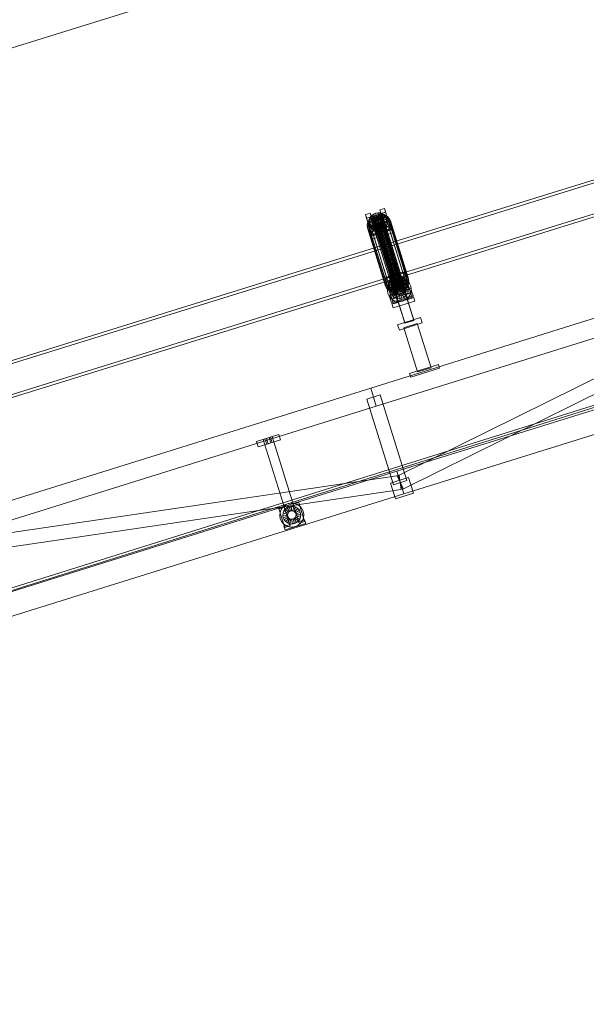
# Model space of a CAD drawing. Header units: millimetres. Extents: x -2233 to 61924, y -68080 to 6847.
# Tile 745 of 1056: x 17450 to 18651, y -67 to 2021. Entities that reach past the tile are written whole.
import ezdxf

# ---------------------------------------------------------------- set-up
doc = ezdxf.new("R2010")
doc.units = ezdxf.units.MM
doc.layers.add('COTAS_P', color=1, linetype='Continuous', lineweight=0)
doc.layers.add('lateral_C02', color=7, linetype='Continuous', lineweight=0)
doc.dimstyles.new('R19_100', dxfattribs={"dimtxt": 250, "dimasz": 150, "dimexe": 150, "dimexo": 80, "dimgap": 100, "dimtad": 1, "dimtih": 1, "dimtoh": 1, "dimdsep": 46, "dimcen": 0.09, "dimadec": 0, "dimazin": 0, "dimtfac": 1, "dimtdec": 4, "dimtofl": 0, "dimtmove": 0, "dimatfit": 3, "dimfxl": 1, "dimtolj": 1, "dimtzin": 0, "dimarcsym": 0})

# ---------------------------------------------------------------- blocks, each defined once
blk = doc.blocks.new('DIM_R28_4')
at = {"layer": 'COTAS_P'}
for p, q in [((15248.4, 1279.1), (24311.8, 4109.1)), ((24311.8, 4109.1), (24155.2, 4107.3)), ((24311.8, 4109.1), (24182.1, 4021.4)), ((24580.1, 3250), (24311.8, 4109.1)), ((15248.4, 1279.1), (15378.1, 1366.8)), ((15248.4, 1279.1), (15405, 1280.8)), ((15516.6, 420), (15248.4, 1279.1))]:
    blk.add_line(p, q, dxfattribs=at)
blk.add_text('9495 P', height=250, rotation=17.3406, dxfattribs=at).set_placement((19750.3, 2789.5))
blk = doc.blocks.new('DIM_R28_33')
at = {"layer": 'COTAS_P'}
for p, q in [((112.7, 0), (112.7, -2500)), ((61924.1, 0), (61924.1, -2500)), ((112.7, -2500), (262.7, -2455)), ((61924.1, -2500), (61774.1, -2455)), ((112.7, -2500), (61924.1, -2500)), ((112.7, -2500), (262.7, -2545)), ((61924.1, -2500), (61774.1, -2545))]:
    blk.add_line(p, q, dxfattribs=at)
blk.add_text('61811.43 P', height=250, dxfattribs=at).set_placement((31018.4, -2400))

msp = doc.modelspace()

# ---------------------------------------------------------------- linework, layer by layer
at = {"layer": 'lateral_C02'}
for p, q in [((15575.415, 232.817), (24634.01, 3078.273)), ((15576.913, 228.047), (24635.508, 3073.503)), ((19160.686, 1834.799), (18224.729, 1544.304)), ((18226.507, 1538.574), (19162.465, 1829.068)), ((18245.131, 1478.568), (19181.088, 1769.063)), ((19182.867, 1763.333), (18246.91, 1472.838)), ((18182.856, 1608.21), (18192.401, 1611.191)), ((18185.236, 1600.541), (18182.856, 1608.21)), ((18182.856, 1608.21), (18194.606, 1570.688)), ((18192.401, 1611.191), (18194.782, 1603.522)), ((18204.152, 1573.668), (18192.401, 1611.191)), ((18195.606, 1605.973), (18199.515, 1608.823)), ((18199.515, 1608.823), (18204.051, 1610.795)), ((18204.35, 1602.043), (18199.515, 1608.823)), ((18199.515, 1608.823), (18201.555, 1602.249)), ((18204.051, 1610.795), (18208.903, 1611.754)), ((18206.499, 1602.977), (18204.051, 1610.795)), ((18204.051, 1610.795), (18206.091, 1604.221)), ((18205.204, 1607.033), (18211.691, 1608.316)), ((18208.797, 1603.432), (18208.903, 1611.754)), ((18208.903, 1611.754), (18213.742, 1611.636)), ((18208.903, 1611.754), (18210.943, 1605.181)), ((18211.089, 1603.376), (18213.742, 1611.636)), ((18211.691, 1608.316), (18218.16, 1608.158)), ((18211.691, 1608.316), (18249.946, 1485.061)), ((18213.219, 1602.814), (18218.237, 1610.449)), ((18213.401, 1617.748), (18222.947, 1620.728)), ((18215.782, 1610.079), (18213.401, 1617.748)), ((18213.401, 1617.748), (18225.152, 1580.225)), ((18213.742, 1611.636), (18218.237, 1610.449)), ((18213.742, 1611.636), (18215.782, 1605.063)), ((18215.04, 1601.783), (18222.083, 1608.273)), ((18225.327, 1613.059), (18215.782, 1610.079)), ((18227.532, 1572.556), (18215.782, 1610.079)), ((18218.16, 1608.158), (18224.17, 1606.57)), ((18218.16, 1608.158), (18256.415, 1484.903)), ((18218.237, 1610.449), (18222.083, 1608.273)), ((18218.237, 1610.449), (18220.278, 1603.875)), ((18222.083, 1608.273), (18225.017, 1605.256)), ((18222.083, 1608.273), (18224.123, 1601.699)), ((18222.947, 1620.728), (18225.327, 1613.059)), ((18234.698, 1583.206), (18222.947, 1620.728)), ((18225.327, 1613.059), (18237.078, 1575.537)), ((18194.782, 1603.522), (18185.236, 1600.541)), ((18196.987, 1563.019), (18185.236, 1600.541)), ((18186.394, 1585.004), (18187.316, 1590.549)), ((18187.316, 1590.549), (18189.881, 1595.864)), ((18187.316, 1590.549), (18225.571, 1467.294)), ((18189.881, 1595.864), (18193.915, 1600.587)), ((18189.881, 1595.864), (18228.136, 1472.61)), ((18189.98, 1594.316), (18190.67, 1598.464)), ((18199.833, 1595.172), (18189.98, 1594.316)), ((18189.98, 1594.316), (18192.02, 1587.743)), ((18190.566, 1590.279), (18189.98, 1594.316)), ((18200.111, 1593.26), (18190.566, 1590.279)), ((18190.566, 1590.279), (18192.606, 1583.705)), ((18192.387, 1586.628), (18190.566, 1590.279)), ((18190.67, 1598.464), (18192.589, 1602.44)), ((18200.16, 1597.137), (18190.67, 1598.464)), ((18190.67, 1598.464), (18192.71, 1591.89)), ((18192.71, 1591.89), (18192.02, 1587.743)), ((18192.02, 1587.743), (18201.874, 1588.598)), ((18192.02, 1587.743), (18192.606, 1583.705)), ((18200.974, 1591.53), (18192.387, 1586.628)), ((18192.589, 1602.44), (18195.606, 1605.973)), ((18201.069, 1599.02), (18192.589, 1602.44)), ((18192.589, 1602.44), (18194.629, 1595.867)), ((18194.629, 1595.867), (18192.71, 1591.89)), ((18192.71, 1591.89), (18202.201, 1590.563)), ((18193.828, 1240.226), (19339.287, 1597.888)), ((18193.915, 1600.587), (18199.141, 1604.397)), ((18193.915, 1600.587), (18232.169, 1477.333)), ((18197.646, 1599.4), (18194.629, 1595.867)), ((18194.629, 1595.867), (18203.11, 1592.446)), ((18194.782, 1603.522), (18206.532, 1565.999)), ((18202.364, 1590.101), (18195.321, 1583.611)), ((18202.498, 1600.694), (18195.606, 1605.973)), ((18195.606, 1605.973), (18197.646, 1599.4)), ((18201.555, 1602.249), (18197.646, 1599.4)), ((18197.646, 1599.4), (18204.539, 1594.12)), ((18199.141, 1604.397), (18205.204, 1607.033)), ((18199.141, 1604.397), (18237.396, 1481.142)), ((18204.185, 1589.07), (18199.166, 1581.435)), ((18199.493, 1596.267), (18199.82, 1598.232)), ((18199.771, 1594.355), (18199.493, 1596.267)), ((18199.493, 1596.267), (18243.869, 1453.292)), ((18200.634, 1592.626), (18199.771, 1594.355)), ((18199.771, 1594.355), (18244.146, 1451.38)), ((18199.82, 1598.232), (18200.729, 1600.116)), ((18199.82, 1598.232), (18244.196, 1455.257)), ((18200.16, 1597.137), (18199.833, 1595.172)), ((18201.874, 1588.598), (18199.833, 1595.172)), ((18199.833, 1595.172), (18200.111, 1593.26)), ((18202.151, 1586.686), (18200.111, 1593.26)), ((18200.111, 1593.26), (18200.974, 1591.53)), ((18201.069, 1599.02), (18200.16, 1597.137)), ((18202.201, 1590.563), (18200.16, 1597.137)), ((18202.024, 1591.197), (18200.634, 1592.626)), ((18200.634, 1592.626), (18245.009, 1449.65)), ((18200.729, 1600.116), (18202.158, 1601.789)), ((18200.729, 1600.116), (18245.105, 1457.14)), ((18203.014, 1584.956), (18200.974, 1591.53)), ((18200.974, 1591.53), (18202.364, 1590.101)), ((18202.498, 1600.694), (18201.069, 1599.02)), ((18203.11, 1592.446), (18201.069, 1599.02)), ((18206.091, 1604.221), (18201.555, 1602.249)), ((18201.555, 1602.249), (18206.391, 1595.47)), ((18201.874, 1588.598), (18202.201, 1590.563)), ((18202.151, 1586.686), (18201.874, 1588.598)), ((18203.845, 1590.166), (18202.024, 1591.197)), ((18202.024, 1591.197), (18246.399, 1448.221)), ((18202.158, 1601.789), (18204.01, 1603.139)), ((18202.158, 1601.789), (18246.534, 1458.814)), ((18202.201, 1590.563), (18203.11, 1592.446)), ((18204.404, 1583.528), (18202.364, 1590.101)), ((18202.364, 1590.101), (18204.185, 1589.07)), ((18204.35, 1602.043), (18202.498, 1600.694)), ((18204.539, 1594.12), (18202.498, 1600.694)), ((18203.11, 1592.446), (18204.539, 1594.12)), ((18206.315, 1588.508), (18203.662, 1580.248)), ((18205.974, 1589.603), (18203.845, 1590.166)), ((18203.845, 1590.166), (18248.221, 1447.191)), ((18204.01, 1603.139), (18206.159, 1604.073)), ((18204.01, 1603.139), (18248.386, 1460.164)), ((18206.225, 1582.497), (18204.185, 1589.07)), ((18204.185, 1589.07), (18206.315, 1588.508)), ((18206.499, 1602.977), (18204.35, 1602.043)), ((18206.391, 1595.47), (18204.35, 1602.043)), ((18204.539, 1594.12), (18206.391, 1595.47)), ((18205.204, 1607.033), (18243.459, 1483.778)), ((18208.267, 1589.548), (18205.974, 1589.603)), ((18205.974, 1589.603), (18250.35, 1446.628)), ((18210.943, 1605.181), (18206.091, 1604.221)), ((18206.091, 1604.221), (18208.539, 1596.404)), ((18206.159, 1604.073), (18208.457, 1604.528)), ((18206.159, 1604.073), (18250.534, 1461.098)), ((18208.355, 1581.934), (18206.315, 1588.508)), ((18206.315, 1588.508), (18208.607, 1588.452)), ((18206.391, 1595.47), (18208.539, 1596.404)), ((18208.797, 1603.432), (18206.499, 1602.977)), ((18208.539, 1596.404), (18206.499, 1602.977)), ((18210.565, 1590.002), (18208.267, 1589.548)), ((18208.267, 1589.548), (18252.642, 1446.572)), ((18208.457, 1604.528), (18210.749, 1604.472)), ((18208.457, 1604.528), (18252.833, 1461.552)), ((18208.607, 1588.452), (18208.501, 1580.13)), ((18208.539, 1596.404), (18210.838, 1596.858)), ((18208.607, 1588.452), (18210.905, 1588.907)), ((18210.647, 1581.878), (18208.607, 1588.452)), ((18211.089, 1603.376), (18208.797, 1603.432)), ((18210.838, 1596.858), (18208.797, 1603.432)), ((18212.714, 1590.936), (18210.565, 1590.002)), ((18210.565, 1590.002), (18254.941, 1447.027)), ((18210.749, 1604.472), (18212.879, 1603.909)), ((18210.749, 1604.472), (18255.125, 1461.496)), ((18210.943, 1605.181), (18210.838, 1596.858)), ((18210.838, 1596.858), (18213.13, 1596.803)), ((18210.905, 1588.907), (18213.054, 1589.841)), ((18210.905, 1588.907), (18213.353, 1581.089)), ((18212.945, 1582.333), (18210.905, 1588.907)), ((18215.782, 1605.063), (18210.943, 1605.181)), ((18213.219, 1602.814), (18211.089, 1603.376)), ((18213.13, 1596.803), (18211.089, 1603.376)), ((18214.565, 1592.286), (18212.714, 1590.936)), ((18212.714, 1590.936), (18257.089, 1447.961)), ((18212.879, 1603.909), (18214.7, 1602.878)), ((18212.879, 1603.909), (18257.254, 1460.934)), ((18213.054, 1589.841), (18214.905, 1591.19)), ((18213.054, 1589.841), (18217.889, 1583.061)), ((18215.094, 1583.267), (18213.054, 1589.841)), ((18215.782, 1605.063), (18213.13, 1596.803)), ((18213.13, 1596.803), (18215.259, 1596.24)), ((18215.04, 1601.783), (18213.219, 1602.814)), ((18215.259, 1596.24), (18213.219, 1602.814)), ((18215.995, 1593.96), (18214.565, 1592.286)), ((18214.565, 1592.286), (18258.941, 1449.311)), ((18214.7, 1602.878), (18216.09, 1601.45)), ((18214.7, 1602.878), (18259.076, 1459.903)), ((18214.905, 1591.19), (18216.335, 1592.864)), ((18214.905, 1591.19), (18221.798, 1585.911)), ((18216.946, 1584.617), (18214.905, 1591.19)), ((18216.43, 1600.354), (18215.04, 1601.783)), ((18217.081, 1595.209), (18215.04, 1601.783)), ((18220.278, 1603.875), (18215.259, 1596.24)), ((18215.259, 1596.24), (18217.081, 1595.209)), ((18220.278, 1603.875), (18215.782, 1605.063)), ((18216.903, 1595.843), (18215.995, 1593.96)), ((18215.995, 1593.96), (18260.37, 1450.984)), ((18216.09, 1601.45), (18216.953, 1599.72)), ((18216.09, 1601.45), (18260.465, 1458.474)), ((18216.335, 1592.864), (18217.244, 1594.747)), ((18216.335, 1592.864), (18224.815, 1589.444)), ((18218.375, 1586.29), (18216.335, 1592.864)), ((18216.43, 1600.354), (18225.017, 1605.256)), ((18217.293, 1598.624), (18216.43, 1600.354)), ((18218.47, 1593.78), (18216.43, 1600.354)), ((18217.23, 1597.808), (18216.903, 1595.843)), ((18216.903, 1595.843), (18261.279, 1452.868)), ((18216.953, 1599.72), (18217.23, 1597.808)), ((18261.328, 1456.745), (18216.953, 1599.72)), ((18224.123, 1601.699), (18217.081, 1595.209)), ((18217.081, 1595.209), (18218.47, 1593.78)), ((18217.23, 1597.808), (18261.606, 1454.832)), ((18217.244, 1594.747), (18217.57, 1596.712)), ((18217.244, 1594.747), (18226.734, 1593.42)), ((18219.284, 1588.174), (18217.244, 1594.747)), ((18226.838, 1601.605), (18217.293, 1598.624)), ((18217.293, 1598.624), (18219.333, 1592.051)), ((18217.57, 1596.712), (18217.293, 1598.624)), ((18217.57, 1596.712), (18227.424, 1597.568)), ((18219.611, 1590.139), (18217.57, 1596.712)), ((18219.284, 1588.174), (18218.375, 1586.29)), ((18227.057, 1598.683), (18218.47, 1593.78)), ((18218.47, 1593.78), (18219.333, 1592.051)), ((18219.611, 1590.139), (18219.284, 1588.174)), ((18228.774, 1586.846), (18219.284, 1588.174)), ((18219.333, 1592.051), (18228.879, 1595.031)), ((18219.333, 1592.051), (18219.611, 1590.139)), ((18229.464, 1590.994), (18219.611, 1590.139)), ((18224.123, 1601.699), (18220.278, 1603.875)), ((18224.815, 1589.444), (18221.798, 1585.911)), ((18227.057, 1598.683), (18224.123, 1601.699)), ((18224.17, 1606.57), (18229.311, 1603.661)), ((18224.17, 1606.57), (18262.424, 1483.316)), ((18226.734, 1593.42), (18224.815, 1589.444)), ((18224.815, 1589.444), (18226.856, 1582.87)), ((18225.017, 1605.256), (18226.838, 1601.605)), ((18225.017, 1605.256), (18227.057, 1598.683)), ((18227.424, 1597.568), (18226.734, 1593.42)), ((18226.734, 1593.42), (18228.774, 1586.846)), ((18228.879, 1595.031), (18226.838, 1601.605)), ((18226.838, 1601.605), (18227.424, 1597.568)), ((18226.856, 1582.87), (18228.774, 1586.846)), ((18228.879, 1595.031), (18227.057, 1598.683)), ((18227.424, 1597.568), (18229.464, 1590.994)), ((18228.774, 1586.846), (18229.464, 1590.994)), ((18229.464, 1590.994), (18228.879, 1595.031)), ((18229.311, 1603.661), (18233.232, 1599.629)), ((18229.311, 1603.661), (18267.565, 1480.407)), ((18233.232, 1599.629), (18235.668, 1594.748)), ((18233.232, 1599.629), (18271.487, 1476.374)), ((18236.451, 1589.351), (18235.529, 1583.806)), ((18235.668, 1594.748), (18236.451, 1589.351)), ((18273.923, 1471.493), (18235.668, 1594.748)), ((18236.451, 1589.351), (18274.706, 1466.096)), ((18249.764, 1053.214), (19338.593, 1592.24)), ((18187.177, 1579.607), (18186.394, 1585.004)), ((18186.394, 1585.004), (18224.648, 1461.749)), ((18189.612, 1574.726), (18187.177, 1579.607)), ((18187.177, 1579.607), (18225.431, 1456.352)), ((18193.534, 1570.693), (18189.612, 1574.726)), ((18189.612, 1574.726), (18227.867, 1451.471)), ((18191.253, 1571.357), (18237.072, 1585.664)), ((18193.634, 1563.688), (18191.253, 1571.357)), ((18191.253, 1571.357), (18193.701, 1563.54)), ((18192.387, 1586.628), (18194.428, 1580.054)), ((18195.321, 1583.611), (18192.387, 1586.628)), ((18192.606, 1583.705), (18202.151, 1586.686)), ((18192.606, 1583.705), (18194.428, 1580.054)), ((18198.675, 1567.784), (18193.534, 1570.693)), ((18193.534, 1570.693), (18231.789, 1447.439)), ((18239.452, 1577.994), (18193.634, 1563.688)), ((18239.52, 1577.846), (18193.701, 1563.54)), ((18194.428, 1580.054), (18203.014, 1584.956)), ((18194.428, 1580.054), (18197.361, 1577.038)), ((18204.152, 1573.668), (18194.606, 1570.688)), ((18194.606, 1570.688), (18196.987, 1563.019)), ((18195.321, 1583.611), (18197.361, 1577.038)), ((18199.166, 1581.435), (18195.321, 1583.611)), ((18196.082, 1555.871), (18241.9, 1570.177)), ((18196.987, 1563.019), (18206.532, 1565.999)), ((18197.361, 1577.038), (18204.404, 1583.528)), ((18197.361, 1577.038), (18201.207, 1574.862)), ((18204.684, 1566.197), (18198.675, 1567.784)), ((18198.675, 1567.784), (18236.93, 1444.529)), ((18199.166, 1581.435), (18201.207, 1574.862)), ((18203.662, 1580.248), (18199.166, 1581.435)), ((18201.207, 1574.862), (18206.225, 1582.497)), ((18201.207, 1574.862), (18205.702, 1573.674)), ((18203.014, 1584.956), (18202.151, 1586.686)), ((18204.404, 1583.528), (18203.014, 1584.956)), ((18203.662, 1580.248), (18205.702, 1573.674)), ((18208.501, 1580.13), (18203.662, 1580.248)), ((18206.532, 1565.999), (18204.152, 1573.668)), ((18206.225, 1582.497), (18204.404, 1583.528)), ((18211.153, 1566.039), (18204.684, 1566.197)), ((18204.684, 1566.197), (18242.939, 1442.942)), ((18205.702, 1573.674), (18208.355, 1581.934)), ((18205.702, 1573.674), (18210.541, 1573.556)), ((18205.769, 1571.817), (18224.86, 1577.778)), ((18205.845, 1571.573), (18205.769, 1571.817)), ((18266.162, 1378.412), (18205.769, 1571.817)), ((18224.936, 1577.535), (18205.845, 1571.573)), ((18266.238, 1378.169), (18205.845, 1571.573)), ((18208.355, 1581.934), (18206.225, 1582.497)), ((18210.647, 1581.878), (18208.355, 1581.934)), ((18213.353, 1581.089), (18208.501, 1580.13)), ((18208.501, 1580.13), (18210.541, 1573.556)), ((18210.541, 1573.556), (18210.647, 1581.878)), ((18210.541, 1573.556), (18215.393, 1574.516)), ((18212.945, 1582.333), (18210.647, 1581.878)), ((18217.64, 1567.322), (18211.153, 1566.039)), ((18211.153, 1566.039), (18249.408, 1442.784)), ((18215.094, 1583.267), (18212.945, 1582.333)), ((18215.393, 1574.516), (18212.945, 1582.333)), ((18217.889, 1583.061), (18213.353, 1581.089)), ((18213.353, 1581.089), (18215.393, 1574.516)), ((18216.946, 1584.617), (18215.094, 1583.267)), ((18219.929, 1576.488), (18215.094, 1583.267)), ((18215.393, 1574.516), (18219.929, 1576.488)), ((18218.375, 1586.29), (18216.946, 1584.617)), ((18223.839, 1579.337), (18216.946, 1584.617)), ((18223.704, 1569.958), (18217.64, 1567.322)), ((18217.64, 1567.322), (18255.895, 1444.067)), ((18221.798, 1585.911), (18217.889, 1583.061)), ((18217.889, 1583.061), (18219.929, 1576.488)), ((18226.856, 1582.87), (18218.375, 1586.29)), ((18219.929, 1576.488), (18223.839, 1579.337)), ((18221.798, 1585.911), (18223.839, 1579.337)), ((18228.93, 1573.767), (18223.704, 1569.958)), ((18223.704, 1569.958), (18261.958, 1446.703)), ((18223.839, 1579.337), (18226.856, 1582.87)), ((18224.86, 1577.778), (18224.936, 1577.535)), ((18285.253, 1384.373), (18224.86, 1577.778)), ((18224.936, 1577.535), (18285.329, 1384.13)), ((18234.698, 1583.206), (18225.152, 1580.225)), ((18225.152, 1580.225), (18227.532, 1572.556)), ((18227.532, 1572.556), (18237.078, 1575.537)), ((18232.963, 1578.49), (18228.93, 1573.767)), ((18228.93, 1573.767), (18267.185, 1450.512)), ((18235.529, 1583.806), (18232.963, 1578.49)), ((18232.963, 1578.49), (18271.218, 1455.236)), ((18237.078, 1575.537), (18234.698, 1583.206)), ((18235.529, 1583.806), (18273.783, 1460.551)), ((18237.072, 1585.664), (18239.452, 1577.994)), ((18239.52, 1577.846), (18237.072, 1585.664)), ((18239.452, 1577.994), (18241.9, 1570.177)), ((18241.9, 1570.177), (18239.52, 1577.846)), ((18196.082, 1555.871), (18193.634, 1563.688)), ((18193.701, 1563.54), (18196.082, 1555.871)), ((18205.75, 1202.044), (19351.209, 1559.706)), ((18263.073, 1026.328), (19351.903, 1565.354)), ((18224.729, 1544.304), (17288.772, 1253.81)), ((17290.55, 1248.079), (18226.507, 1538.574)), ((18245.131, 1478.568), (18224.729, 1544.304)), ((18224.729, 1544.304), (18226.507, 1538.574)), ((18226.507, 1538.574), (18246.91, 1472.838)), ((18243.459, 1483.778), (18237.396, 1481.142)), ((18249.946, 1485.061), (18243.459, 1483.778)), ((18256.415, 1484.903), (18249.946, 1485.061)), ((18255.057, 1483.537), (18264.602, 1486.518)), ((18257.437, 1475.868), (18255.057, 1483.537)), ((18255.057, 1483.537), (18266.807, 1446.015)), ((18262.424, 1483.316), (18256.415, 1484.903)), ((18267.565, 1480.407), (18262.424, 1483.316)), ((18264.602, 1486.518), (18266.982, 1478.849)), ((18276.353, 1448.995), (18264.602, 1486.518)), ((17309.174, 1188.074), (18245.131, 1478.568)), ((18246.91, 1472.838), (17310.953, 1182.344)), ((18224.511, 1474), (18234.057, 1476.98)), ((18226.891, 1466.331), (18224.511, 1474)), ((18224.511, 1474), (18236.262, 1436.477)), ((18225.571, 1467.294), (18224.648, 1461.749)), ((18224.648, 1461.749), (18225.431, 1456.352)), ((18228.136, 1472.61), (18225.571, 1467.294)), ((18236.437, 1469.311), (18226.891, 1466.331)), ((18238.642, 1428.808), (18226.891, 1466.331)), ((18227.58, 1464.288), (18237.125, 1467.269)), ((18227.58, 1464.288), (18241.886, 1418.47)), ((18232.169, 1477.333), (18228.136, 1472.61)), ((18231.635, 1460.106), (18232.325, 1464.254)), ((18231.983, 1460.384), (18235.801, 1465.804)), ((18237.396, 1481.142), (18232.169, 1477.333)), ((18232.325, 1464.254), (18234.244, 1468.23)), ((18241.815, 1462.926), (18232.325, 1464.254)), ((18232.325, 1464.254), (18234.365, 1457.68)), ((18234.057, 1476.98), (18236.437, 1469.311)), ((18245.807, 1439.458), (18234.057, 1476.98)), ((18234.244, 1468.23), (18237.261, 1471.763)), ((18242.724, 1464.81), (18234.244, 1468.23)), ((18234.244, 1468.23), (18236.284, 1461.656)), ((18236.284, 1461.656), (18234.365, 1457.68)), ((18235.801, 1465.804), (18240.893, 1470.052)), ((18239.301, 1465.189), (18236.284, 1461.656)), ((18236.284, 1461.656), (18244.765, 1458.236)), ((18236.437, 1469.311), (18248.187, 1431.789)), ((18251.432, 1421.45), (18237.125, 1467.269)), ((18237.261, 1471.763), (18241.17, 1474.612)), ((18244.154, 1466.483), (18237.261, 1471.763)), ((18237.261, 1471.763), (18239.301, 1465.189)), ((18243.21, 1468.039), (18239.301, 1465.189)), ((18239.301, 1465.189), (18246.194, 1459.91)), ((18240.508, 1461.468), (18244.316, 1464.645)), ((18240.893, 1470.052), (18246.91, 1472.838)), ((18241.17, 1474.612), (18245.706, 1476.584)), ((18246.005, 1467.833), (18241.17, 1474.612)), ((18241.17, 1474.612), (18243.21, 1468.039)), ((18241.815, 1462.926), (18241.489, 1460.961)), ((18242.724, 1464.81), (18241.815, 1462.926)), ((18243.856, 1456.353), (18241.815, 1462.926)), ((18244.154, 1466.483), (18242.724, 1464.81)), ((18244.765, 1458.236), (18242.724, 1464.81)), ((18247.746, 1470.011), (18243.21, 1468.039)), ((18243.21, 1468.039), (18248.046, 1461.259)), ((18246.005, 1467.833), (18244.154, 1466.483)), ((18246.194, 1459.91), (18244.154, 1466.483)), ((18244.316, 1464.645), (18248.817, 1466.729)), ((18249.666, 1456.196), (18244.316, 1464.645)), ((18245.706, 1476.584), (18250.558, 1477.544)), ((18248.154, 1468.767), (18245.706, 1476.584)), ((18245.706, 1476.584), (18247.746, 1470.011)), ((18248.154, 1468.767), (18246.005, 1467.833)), ((18248.046, 1461.259), (18246.005, 1467.833)), ((18246.91, 1472.838), (18253.443, 1473.971)), ((18252.599, 1470.97), (18247.746, 1470.011)), ((18247.746, 1470.011), (18250.194, 1462.193)), ((18248.046, 1461.259), (18250.194, 1462.193)), ((18250.452, 1469.221), (18248.154, 1468.767)), ((18250.194, 1462.193), (18248.154, 1468.767)), ((18248.817, 1466.729), (18253.704, 1467.577)), ((18251.798, 1457.183), (18248.817, 1466.729)), ((18250.194, 1462.193), (18252.493, 1462.648)), ((18250.452, 1469.221), (18250.558, 1477.544)), ((18252.744, 1469.166), (18250.452, 1469.221)), ((18252.493, 1462.648), (18250.452, 1469.221)), ((18252.833, 1461.552), (18250.534, 1461.098)), ((18250.558, 1477.544), (18255.397, 1477.426)), ((18250.558, 1477.544), (18252.599, 1470.97)), ((18252.599, 1470.97), (18252.493, 1462.648)), ((18252.493, 1462.648), (18254.785, 1462.592)), ((18257.437, 1470.852), (18252.599, 1470.97)), ((18252.744, 1469.166), (18255.397, 1477.426)), ((18254.874, 1468.603), (18252.744, 1469.166)), ((18254.785, 1462.592), (18252.744, 1469.166)), ((18255.125, 1461.496), (18252.833, 1461.552)), ((18253.443, 1473.971), (18260.047, 1473.375)), ((18254.113, 1457.585), (18253.704, 1467.577)), ((18253.704, 1467.577), (18258.644, 1467.131)), ((18257.437, 1470.852), (18254.785, 1462.592)), ((18254.785, 1462.592), (18256.914, 1462.03)), ((18254.874, 1468.603), (18259.893, 1476.238)), ((18256.695, 1467.572), (18254.874, 1468.603)), ((18256.914, 1462.03), (18254.874, 1468.603)), ((18257.254, 1460.934), (18255.125, 1461.496)), ((18255.397, 1477.426), (18259.893, 1476.238)), ((18255.397, 1477.426), (18257.437, 1470.852)), ((18256.453, 1457.374), (18258.644, 1467.131)), ((18256.695, 1467.572), (18263.738, 1474.062)), ((18258.085, 1466.143), (18256.695, 1467.572)), ((18258.736, 1460.999), (18256.695, 1467.572)), ((18261.933, 1469.665), (18256.914, 1462.03)), ((18256.914, 1462.03), (18258.736, 1460.999)), ((18266.982, 1478.849), (18257.437, 1475.868)), ((18269.187, 1438.346), (18257.437, 1475.868)), ((18261.933, 1469.665), (18257.437, 1470.852)), ((18258.085, 1466.143), (18266.672, 1471.046)), ((18258.948, 1464.414), (18258.085, 1466.143)), ((18260.125, 1459.57), (18258.085, 1466.143)), ((18258.125, 1473.826), (18267.671, 1476.806)), ((18258.125, 1473.826), (18272.432, 1428.007)), ((18258.644, 1467.131), (18263.301, 1465.421)), ((18258.658, 1456.564), (18263.301, 1465.421)), ((18265.778, 1467.488), (18258.736, 1460.999)), ((18258.899, 1460.537), (18259.226, 1462.502)), ((18268.494, 1467.394), (18258.948, 1464.414)), ((18258.948, 1464.414), (18260.988, 1457.84)), ((18259.226, 1462.502), (18258.948, 1464.414)), ((18259.226, 1462.502), (18269.079, 1463.357)), ((18261.266, 1455.928), (18259.226, 1462.502)), ((18259.893, 1476.238), (18263.738, 1474.062)), ((18259.893, 1476.238), (18261.933, 1469.665)), ((18260.047, 1473.375), (18266.271, 1471.09)), ((18268.712, 1464.472), (18260.125, 1459.57)), ((18260.579, 1455.211), (18267.356, 1462.565)), ((18265.778, 1467.488), (18261.933, 1469.665)), ((18263.301, 1465.421), (18267.356, 1462.565)), ((18263.738, 1474.062), (18266.672, 1471.046)), ((18263.738, 1474.062), (18265.778, 1467.488)), ((18268.712, 1464.472), (18265.778, 1467.488)), ((18266.271, 1471.09), (18271.692, 1467.271)), ((18266.672, 1471.046), (18268.494, 1467.394)), ((18266.672, 1471.046), (18268.712, 1464.472)), ((18266.982, 1478.849), (18278.733, 1441.326)), ((18267.356, 1462.565), (18270.533, 1458.757)), ((18271.487, 1476.374), (18267.565, 1480.407)), ((18281.977, 1430.988), (18267.671, 1476.806)), ((18269.079, 1463.357), (18268.389, 1459.209)), ((18270.534, 1460.821), (18268.494, 1467.394)), ((18268.494, 1467.394), (18269.079, 1463.357)), ((18270.534, 1460.821), (18268.712, 1464.472)), ((18269.079, 1463.357), (18271.12, 1456.784)), ((18273.923, 1471.493), (18271.487, 1476.374)), ((18271.692, 1467.271), (18275.94, 1462.18)), ((18273.783, 1460.551), (18274.706, 1466.096)), ((18274.706, 1466.096), (18273.923, 1471.493)), ((18275.94, 1462.18), (18278.726, 1456.163)), ((18225.431, 1456.352), (18227.867, 1451.471)), ((18227.867, 1451.471), (18231.789, 1447.439)), ((18229.102, 1447.555), (18229.698, 1454.159)), ((18230.235, 1441.022), (18229.102, 1447.555)), ((18229.698, 1454.159), (18231.983, 1460.384)), ((18233.02, 1435.005), (18230.235, 1441.022)), ((18241.489, 1460.961), (18231.635, 1460.106)), ((18231.635, 1460.106), (18233.675, 1453.532)), ((18232.221, 1456.068), (18231.635, 1460.106)), ((18231.789, 1447.439), (18236.93, 1444.529)), ((18241.766, 1459.049), (18232.221, 1456.068)), ((18232.221, 1456.068), (18234.261, 1449.495)), ((18234.042, 1452.417), (18232.221, 1456.068)), ((18232.908, 1437.147), (18278.727, 1451.453)), ((18234.365, 1457.68), (18233.675, 1453.532)), ((18233.675, 1453.532), (18243.529, 1454.388)), ((18233.675, 1453.532), (18234.261, 1449.495)), ((18242.629, 1457.32), (18234.042, 1452.417)), ((18234.042, 1452.417), (18236.083, 1445.844)), ((18236.976, 1449.401), (18234.042, 1452.417)), ((18234.261, 1449.495), (18243.806, 1452.475)), ((18234.261, 1449.495), (18236.083, 1445.844)), ((18234.365, 1457.68), (18243.856, 1456.353)), ((18281.107, 1443.784), (18235.289, 1429.477)), ((18281.175, 1443.636), (18235.356, 1429.329)), ((18235.496, 1447.816), (18235.942, 1452.756)), ((18245.488, 1448.225), (18235.496, 1447.816)), ((18236.344, 1442.929), (18235.496, 1447.816)), ((18235.942, 1452.756), (18237.652, 1457.413)), ((18245.699, 1450.565), (18235.942, 1452.756)), ((18236.083, 1445.844), (18244.669, 1450.746)), ((18236.083, 1445.844), (18239.016, 1442.827)), ((18245.889, 1445.91), (18236.344, 1442.929)), ((18238.428, 1438.428), (18236.344, 1442.929)), ((18236.93, 1444.529), (18242.939, 1442.942)), ((18244.019, 1455.891), (18236.976, 1449.401)), ((18236.976, 1449.401), (18239.016, 1442.827)), ((18240.822, 1447.225), (18236.976, 1449.401)), ((18237.652, 1457.413), (18240.508, 1461.468)), ((18246.509, 1452.77), (18237.652, 1457.413)), ((18246.876, 1443.778), (18238.428, 1438.428)), ((18239.016, 1442.827), (18246.059, 1449.317)), ((18239.016, 1442.827), (18242.862, 1440.651)), ((18247.862, 1454.691), (18240.508, 1461.468)), ((18245.84, 1454.86), (18240.822, 1447.225)), ((18240.822, 1447.225), (18242.862, 1440.651)), ((18245.317, 1446.037), (18240.822, 1447.225)), ((18243.529, 1454.388), (18241.489, 1460.961)), ((18241.489, 1460.961), (18241.766, 1459.049)), ((18248.382, 1441.974), (18241.605, 1434.62)), ((18243.806, 1452.475), (18241.766, 1459.049)), ((18241.766, 1459.049), (18242.629, 1457.32)), ((18244.669, 1450.746), (18242.629, 1457.32)), ((18242.629, 1457.32), (18244.019, 1455.891)), ((18242.862, 1440.651), (18247.881, 1448.286)), ((18242.862, 1440.651), (18247.357, 1439.464)), ((18242.939, 1442.942), (18249.408, 1442.784)), ((18243.529, 1454.388), (18243.856, 1456.353)), ((18243.806, 1452.475), (18243.529, 1454.388)), ((18244.669, 1450.746), (18243.806, 1452.475)), ((18243.856, 1456.353), (18244.765, 1458.236)), ((18244.196, 1455.257), (18243.869, 1453.292)), ((18243.869, 1453.292), (18244.146, 1451.38)), ((18246.059, 1449.317), (18244.019, 1455.891)), ((18244.019, 1455.891), (18245.84, 1454.86)), ((18244.146, 1451.38), (18245.009, 1449.65)), ((18245.105, 1457.14), (18244.196, 1455.257)), ((18246.059, 1449.317), (18244.669, 1450.746)), ((18244.765, 1458.236), (18246.194, 1459.91)), ((18245.009, 1449.65), (18246.399, 1448.221)), ((18246.534, 1458.814), (18245.105, 1457.14)), ((18247.97, 1454.297), (18245.317, 1446.037)), ((18245.317, 1446.037), (18247.357, 1439.464)), ((18250.156, 1445.919), (18245.317, 1446.037)), ((18245.488, 1448.225), (18245.699, 1450.565)), ((18245.889, 1445.91), (18245.488, 1448.225)), ((18250.303, 1440.621), (18245.66, 1431.764)), ((18245.699, 1450.565), (18246.509, 1452.77)), ((18247.881, 1448.286), (18245.84, 1454.86)), ((18245.84, 1454.86), (18247.97, 1454.297)), ((18246.876, 1443.778), (18245.889, 1445.91)), ((18247.881, 1448.286), (18246.059, 1449.317)), ((18246.194, 1459.91), (18248.046, 1461.259)), ((18246.399, 1448.221), (18248.221, 1447.191)), ((18246.509, 1452.77), (18247.862, 1454.691)), ((18248.386, 1460.164), (18246.534, 1458.814)), ((18248.382, 1441.974), (18246.876, 1443.778)), ((18247.339, 1437.881), (18266.429, 1443.843)), ((18247.357, 1439.464), (18250.01, 1447.724)), ((18266.677, 1443.05), (18247.586, 1437.088)), ((18247.862, 1454.691), (18249.666, 1456.196)), ((18250.01, 1447.724), (18247.881, 1448.286)), ((18250.01, 1447.724), (18247.97, 1454.297)), ((18247.97, 1454.297), (18250.262, 1454.241)), ((18248.221, 1447.191), (18250.35, 1446.628)), ((18250.303, 1440.621), (18248.382, 1441.974)), ((18250.534, 1461.098), (18248.386, 1460.164)), ((18249.408, 1442.784), (18255.895, 1444.067)), ((18249.666, 1456.196), (18251.798, 1457.183)), ((18252.302, 1447.668), (18250.01, 1447.724)), ((18250.262, 1454.241), (18250.156, 1445.919)), ((18255.008, 1446.879), (18250.156, 1445.919)), ((18250.156, 1445.919), (18252.196, 1439.346)), ((18250.262, 1454.241), (18252.56, 1454.696)), ((18252.302, 1447.668), (18250.262, 1454.241)), ((18252.508, 1439.811), (18250.303, 1440.621)), ((18250.35, 1446.628), (18252.642, 1446.572)), ((18251.798, 1457.183), (18254.113, 1457.585)), ((18252.196, 1439.346), (18252.302, 1447.668)), ((18254.601, 1448.122), (18252.302, 1447.668)), ((18252.56, 1454.696), (18254.709, 1455.63)), ((18252.56, 1454.696), (18255.008, 1446.879)), ((18254.601, 1448.122), (18252.56, 1454.696)), ((18252.642, 1446.572), (18254.941, 1447.027)), ((18254.113, 1457.585), (18256.453, 1457.374)), ((18256.749, 1449.056), (18254.601, 1448.122)), ((18257.049, 1440.305), (18254.601, 1448.122)), ((18254.709, 1455.63), (18256.561, 1456.98)), ((18254.709, 1455.63), (18259.544, 1448.851)), ((18256.749, 1449.056), (18254.709, 1455.63)), ((18254.941, 1447.027), (18257.089, 1447.961)), ((18259.544, 1448.851), (18255.008, 1446.879)), ((18255.008, 1446.879), (18257.049, 1440.305)), ((18255.895, 1444.067), (18261.958, 1446.703)), ((18256.453, 1457.374), (18258.658, 1456.564)), ((18256.561, 1456.98), (18257.99, 1458.653)), ((18256.561, 1456.98), (18263.453, 1451.7)), ((18258.601, 1450.406), (18256.561, 1456.98)), ((18258.601, 1450.406), (18256.749, 1449.056)), ((18261.584, 1442.277), (18256.749, 1449.056)), ((18257.049, 1440.305), (18261.584, 1442.277)), ((18257.089, 1447.961), (18258.941, 1449.311)), ((18259.295, 1440.989), (18257.163, 1440.002)), ((18259.076, 1459.903), (18257.254, 1460.934)), ((18257.99, 1458.653), (18258.899, 1460.537)), ((18257.99, 1458.653), (18266.47, 1455.233)), ((18260.03, 1452.08), (18257.99, 1458.653)), ((18260.03, 1452.08), (18258.601, 1450.406)), ((18265.494, 1445.127), (18258.601, 1450.406)), ((18258.658, 1456.564), (18260.579, 1455.211)), ((18258.736, 1460.999), (18260.125, 1459.57)), ((18258.899, 1460.537), (18268.389, 1459.209)), ((18260.939, 1453.963), (18258.899, 1460.537)), ((18258.941, 1449.311), (18260.37, 1450.984)), ((18260.465, 1458.474), (18259.076, 1459.903)), ((18261.099, 1442.494), (18259.295, 1440.989)), ((18259.295, 1440.989), (18264.645, 1432.54)), ((18263.453, 1451.7), (18259.544, 1448.851)), ((18259.544, 1448.851), (18261.584, 1442.277)), ((18260.939, 1453.963), (18260.03, 1452.08)), ((18268.511, 1448.66), (18260.03, 1452.08)), ((18260.125, 1459.57), (18260.988, 1457.84)), ((18260.37, 1450.984), (18261.279, 1452.868)), ((18261.328, 1456.745), (18260.465, 1458.474)), ((18260.579, 1455.211), (18262.084, 1453.407)), ((18261.266, 1455.928), (18260.939, 1453.963)), ((18270.43, 1452.636), (18260.939, 1453.963)), ((18260.988, 1457.84), (18270.534, 1460.821)), ((18260.988, 1457.84), (18261.266, 1455.928)), ((18262.452, 1444.415), (18261.099, 1442.494)), ((18261.099, 1442.494), (18268.453, 1435.717)), ((18271.12, 1456.784), (18261.266, 1455.928)), ((18261.279, 1452.868), (18261.606, 1454.832)), ((18261.606, 1454.832), (18261.328, 1456.745)), ((18261.584, 1442.277), (18265.494, 1445.127)), ((18261.958, 1446.703), (18267.185, 1450.512)), ((18262.084, 1453.407), (18270.533, 1458.757)), ((18262.084, 1453.407), (18263.071, 1451.275)), ((18263.262, 1446.62), (18262.452, 1444.415)), ((18262.452, 1444.415), (18271.309, 1439.772)), ((18272.617, 1454.255), (18263.071, 1451.275)), ((18263.071, 1451.275), (18263.473, 1448.96)), ((18263.473, 1448.96), (18263.262, 1446.62)), ((18263.262, 1446.62), (18273.019, 1444.429)), ((18266.47, 1455.233), (18263.453, 1451.7)), ((18263.453, 1451.7), (18265.494, 1445.127)), ((18263.473, 1448.96), (18273.465, 1449.368)), ((18265.494, 1445.127), (18268.511, 1448.66)), ((18266.429, 1443.843), (18266.677, 1443.05)), ((18284.938, 1384.577), (18266.429, 1443.843)), ((18268.389, 1459.209), (18266.47, 1455.233)), ((18266.47, 1455.233), (18268.511, 1448.66)), ((18266.677, 1443.05), (18285.186, 1383.784)), ((18276.353, 1448.995), (18266.807, 1446.015)), ((18266.807, 1446.015), (18269.187, 1438.346)), ((18267.185, 1450.512), (18271.218, 1455.236)), ((18268.389, 1459.209), (18270.43, 1452.636)), ((18268.511, 1448.66), (18270.43, 1452.636)), ((18269.187, 1438.346), (18278.733, 1441.326)), ((18270.43, 1452.636), (18271.12, 1456.784)), ((18270.533, 1458.757), (18272.617, 1454.255)), ((18271.12, 1456.784), (18270.534, 1460.821)), ((18271.218, 1455.236), (18273.783, 1460.551)), ((18273.019, 1444.429), (18271.309, 1439.772)), ((18272.617, 1454.255), (18273.465, 1449.368)), ((18273.465, 1449.368), (18273.019, 1444.429)), ((18278.733, 1441.326), (18276.353, 1448.995)), ((18279.263, 1443.026), (18276.978, 1436.801)), ((18278.726, 1456.163), (18279.859, 1449.63)), ((18278.727, 1451.453), (18281.107, 1443.784)), ((18281.175, 1443.636), (18278.727, 1451.453)), ((18279.859, 1449.63), (18279.263, 1443.026)), ((18281.107, 1443.784), (18283.555, 1435.967)), ((18283.555, 1435.967), (18281.175, 1443.636)), ((18235.289, 1429.477), (18232.908, 1437.147)), ((18232.908, 1437.147), (18235.356, 1429.329)), ((18237.268, 1429.913), (18233.02, 1435.005)), ((18237.737, 1421.66), (18235.289, 1429.477)), ((18235.356, 1429.329), (18237.737, 1421.66)), ((18245.807, 1439.458), (18236.262, 1436.477)), ((18236.262, 1436.477), (18238.642, 1428.808)), ((18242.689, 1426.095), (18237.268, 1429.913)), ((18237.737, 1421.66), (18283.555, 1435.967)), ((18238.426, 1419.485), (18284.245, 1433.791)), ((18241.605, 1434.62), (18238.428, 1438.428)), ((18238.642, 1428.808), (18248.187, 1431.789)), ((18241.407, 1409.939), (18287.225, 1424.246)), ((18245.66, 1431.764), (18241.605, 1434.62)), ((18241.886, 1418.47), (18251.432, 1421.45)), ((18248.914, 1423.81), (18242.689, 1426.095)), ((18250.316, 1430.054), (18245.66, 1431.764)), ((18248.187, 1431.789), (18245.807, 1439.458)), ((18247.586, 1437.088), (18247.339, 1437.881)), ((18265.848, 1378.615), (18247.339, 1437.881)), ((18247.357, 1439.464), (18252.196, 1439.346)), ((18266.095, 1377.822), (18247.586, 1437.088)), ((18255.518, 1423.214), (18248.914, 1423.81)), ((18248.967, 1063.635), (19394.427, 1421.296)), ((18252.508, 1439.811), (18250.316, 1430.054)), ((18255.256, 1429.608), (18250.316, 1430.054)), ((18270.881, 1429.618), (18251.79, 1423.657)), ((18265.977, 1378.221), (18251.79, 1423.657)), ((18252.196, 1439.346), (18257.049, 1440.305)), ((18254.848, 1439.6), (18252.508, 1439.811)), ((18257.163, 1440.002), (18254.848, 1439.6)), ((18254.848, 1439.6), (18255.256, 1429.608)), ((18260.143, 1430.456), (18255.256, 1429.608)), ((18262.051, 1424.347), (18255.518, 1423.214)), ((18257.163, 1440.002), (18260.143, 1430.456)), ((18264.645, 1432.54), (18260.143, 1430.456)), ((18268.068, 1427.132), (18262.051, 1424.347)), ((18268.453, 1435.717), (18264.645, 1432.54)), ((18273.159, 1431.38), (18268.068, 1427.132)), ((18271.309, 1439.772), (18268.453, 1435.717)), ((18270.881, 1429.618), (18285.068, 1384.182)), ((18272.432, 1428.007), (18281.977, 1430.988)), ((18276.978, 1436.801), (18273.159, 1431.38)), ((18287.225, 1424.246), (18284.245, 1433.791)), ((18238.426, 1419.485), (18241.407, 1409.939)), ((18250.979, 1374.585), (18299.47, 1389.726)), ((18254.556, 1363.131), (18303.047, 1378.272)), ((18284.938, 1384.577), (18265.848, 1378.615)), ((18265.848, 1378.615), (18266.095, 1377.822)), ((18285.068, 1384.182), (18265.977, 1378.221)), ((18266.095, 1377.822), (18285.186, 1383.784)), ((18285.253, 1384.373), (18266.162, 1378.412)), ((18266.162, 1378.412), (18266.238, 1378.169)), ((18266.238, 1378.169), (18285.329, 1384.13)), ((18285.186, 1383.784), (18284.938, 1384.577)), ((18285.329, 1384.13), (18285.253, 1384.373)), ((18303.047, 1378.272), (18299.47, 1389.726)), ((18250.979, 1374.585), (18254.556, 1363.131)), ((18263.87, 1015.907), (19409.329, 1373.569)), ((18263.887, 1368.14), (18292.524, 1377.081)), ((18263.887, 1368.14), (18293.161, 1274.385)), ((18321.798, 1283.327), (18292.524, 1377.081)), ((18276.338, 1271.228), (18337.429, 1290.303)), ((18278.722, 1263.591), (18339.813, 1282.666)), ((18293.161, 1274.385), (18321.798, 1283.327)), ((18339.813, 1282.666), (18337.429, 1290.303)), ((18276.338, 1271.228), (18278.722, 1263.591)), ((17048.368, 882.564), (18193.828, 1240.226)), ((18193.828, 1240.226), (18205.75, 1202.044)), ((18214.107, 1225.606), (18185.47, 1216.664)), ((18242.1, 1035.3), (18185.47, 1216.664)), ((18214.107, 1225.606), (18270.737, 1044.242)), ((17060.29, 844.382), (18205.75, 1202.044)), ((17951.602, 1126.879), (17999.329, 1141.781)), ((17955.178, 1115.424), (18002.906, 1130.327)), ((17965.92, 1131.35), (17985.011, 1137.311)), ((17965.92, 1131.35), (18011.889, 984.127)), ((17969.738, 1132.542), (17972.602, 1133.436)), ((17969.738, 1132.542), (17973.315, 1121.087)), ((17972.602, 1133.436), (17978.329, 1135.224)), ((17976.179, 1121.981), (17972.602, 1133.436)), ((17978.329, 1135.224), (17981.193, 1136.118)), ((17981.906, 1123.77), (17978.329, 1135.224)), ((17984.769, 1124.664), (17981.193, 1136.118)), ((18030.98, 990.088), (17985.011, 1137.311)), ((18002.906, 1130.327), (17999.329, 1141.781)), ((17951.602, 1126.879), (17955.178, 1115.424)), ((17976.179, 1121.981), (17973.315, 1121.087)), ((17976.179, 1121.981), (17981.906, 1123.77)), ((17981.906, 1123.77), (17984.769, 1124.664)), ((17052.152, 878.315), (18254.242, 1054.612)), ((17103.507, 705.973), (18248.967, 1063.635)), ((18235.837, 1038.583), (18274.019, 1050.505)), ((18270.737, 1044.242), (18242.1, 1035.3)), ((18248.967, 1063.635), (18263.87, 1015.907)), ((18249.764, 1053.214), (18263.073, 1026.328)), ((18254.242, 1054.612), (18258.595, 1024.93)), ((18284.451, 1017.095), (18274.019, 1050.505)), ((17056.506, 848.632), (18258.595, 1024.93)), ((18235.837, 1038.583), (18246.269, 1005.173)), ((17118.41, 658.245), (18263.87, 1015.907)), ((18246.269, 1005.173), (18284.451, 1017.095)), ((17999.243, 984.368), (18010.697, 987.945)), ((17999.243, 984.368), (18011.761, 944.277)), ((18001.719, 976.447), (18004.004, 982.671)), ((18004.004, 982.671), (18007.823, 988.092)), ((18007.823, 988.092), (18012.914, 992.34)), ((18009.673, 979.7), (18012.529, 983.755)), ((18023.215, 947.854), (18010.697, 987.945)), ((18011.889, 984.127), (18030.98, 990.088)), ((18012.529, 983.755), (18016.338, 986.933)), ((18019.883, 976.979), (18012.529, 983.755)), ((18012.914, 992.34), (18018.931, 995.126)), ((18016.338, 986.933), (18020.839, 989.017)), ((18021.687, 978.484), (18016.338, 986.933)), ((18018.931, 995.126), (18025.464, 996.259)), ((18020.839, 989.017), (18025.726, 989.864)), ((18023.819, 979.471), (18020.839, 989.017)), ((18025.464, 996.259), (18032.068, 995.663)), ((18026.134, 979.873), (18025.726, 989.864)), ((18025.726, 989.864), (18030.666, 989.418)), ((18028.474, 979.661), (18030.666, 989.418)), ((18029.788, 993.906), (18041.243, 997.483)), ((18029.788, 993.906), (18042.306, 953.815)), ((18030.666, 989.418), (18035.322, 987.709)), ((18030.68, 978.852), (18035.322, 987.709)), ((18032.068, 995.663), (18038.293, 993.377)), ((18032.6, 977.499), (18039.377, 984.853)), ((18035.322, 987.709), (18039.377, 984.853)), ((18038.293, 993.377), (18043.714, 989.559)), ((18039.377, 984.853), (18042.554, 981.044)), ((18053.761, 957.392), (18041.243, 997.483)), ((18043.714, 989.559), (18047.962, 984.468)), ((18047.962, 984.468), (18050.747, 978.451)), ((18001.123, 969.843), (18001.719, 976.447)), ((18002.256, 963.31), (18001.123, 969.843)), ((18005.042, 957.292), (18002.256, 963.31)), ((18007.518, 970.104), (18007.964, 975.044)), ((18017.509, 970.513), (18007.518, 970.104)), ((18008.365, 965.217), (18007.518, 970.104)), ((18007.964, 975.044), (18009.673, 979.7)), ((18017.72, 972.852), (18007.964, 975.044)), ((18017.911, 968.198), (18008.365, 965.217)), ((18010.449, 960.716), (18008.365, 965.217)), ((18018.53, 975.058), (18009.673, 979.7)), ((18009.912, 946.843), (18053.821, 960.553)), ((18018.898, 966.066), (18010.449, 960.716)), ((18013.627, 956.908), (18010.449, 960.716)), ((18020.403, 964.262), (18013.627, 956.908)), ((18017.509, 970.513), (18017.72, 972.852)), ((18017.911, 968.198), (18017.509, 970.513)), ((18022.324, 962.909), (18017.682, 954.051)), ((18017.72, 972.852), (18018.53, 975.058)), ((18018.898, 966.066), (18017.911, 968.198)), ((18018.53, 975.058), (18019.883, 976.979)), ((18020.403, 964.262), (18018.898, 966.066)), ((18019.883, 976.979), (18021.687, 978.484)), ((18022.324, 962.909), (18020.403, 964.262)), ((18021.687, 978.484), (18023.819, 979.471)), ((18024.529, 962.099), (18022.324, 962.909)), ((18024.529, 962.099), (18022.338, 952.342)), ((18023.819, 979.471), (18026.134, 979.873)), ((18026.869, 961.888), (18024.529, 962.099)), ((18026.134, 979.873), (18028.474, 979.661)), ((18029.184, 962.289), (18026.869, 961.888)), ((18026.869, 961.888), (18027.278, 951.896)), ((18028.474, 979.661), (18030.68, 978.852)), ((18031.316, 963.276), (18029.184, 962.289)), ((18029.184, 962.289), (18032.165, 952.744)), ((18030.68, 978.852), (18032.6, 977.499)), ((18033.12, 964.781), (18031.316, 963.276)), ((18031.316, 963.276), (18036.666, 954.827)), ((18032.6, 977.499), (18034.106, 975.695)), ((18034.473, 966.702), (18033.12, 964.781)), ((18033.12, 964.781), (18040.474, 958.005)), ((18034.106, 975.695), (18042.554, 981.044)), ((18034.106, 975.695), (18035.093, 973.563)), ((18035.283, 968.908), (18034.473, 966.702)), ((18034.473, 966.702), (18043.33, 962.06)), ((18044.638, 976.543), (18035.093, 973.563)), ((18035.093, 973.563), (18035.494, 971.248)), ((18035.494, 971.248), (18035.283, 968.908)), ((18035.283, 968.908), (18045.04, 966.716)), ((18035.494, 971.248), (18045.486, 971.656)), ((18043.33, 962.06), (18040.474, 958.005)), ((18042.554, 981.044), (18044.638, 976.543)), ((18045.04, 966.716), (18043.33, 962.06)), ((18044.638, 976.543), (18045.486, 971.656)), ((18045.486, 971.656), (18045.04, 966.716)), ((18051.284, 965.314), (18048.999, 959.089)), ((18050.747, 978.451), (18051.88, 971.917)), ((18051.88, 971.917), (18051.284, 965.314)), ((18056.206, 952.917), (18053.821, 960.553)), ((18009.29, 952.201), (18005.042, 957.292)), ((18014.711, 948.383), (18009.29, 952.201)), ((18009.912, 946.843), (18012.296, 939.207)), ((18011.761, 944.277), (18023.215, 947.854)), ((18012.296, 939.207), (18056.206, 952.917)), ((18017.682, 954.051), (18013.627, 956.908)), ((18020.935, 946.098), (18014.711, 948.383)), ((18022.338, 952.342), (18017.682, 954.051)), ((18027.539, 945.501), (18020.935, 946.098)), ((18027.278, 951.896), (18022.338, 952.342)), ((18032.165, 952.744), (18027.278, 951.896)), ((18034.072, 946.635), (18027.539, 945.501)), ((18036.666, 954.827), (18032.165, 952.744)), ((18040.089, 949.42), (18034.072, 946.635)), ((18040.474, 958.005), (18036.666, 954.827)), ((18045.181, 953.668), (18040.089, 949.42)), ((18042.306, 953.815), (18053.761, 957.392)), ((18048.999, 959.089), (18045.181, 953.668))]:
    msp.add_line(p, q, dxfattribs=at)

# ---------------------------------------------------------------- dimensions: what is measured, and where the dimension line sits
at = {"layer": 'COTAS_P'}
for p1, p2, distance, picture, middle in [((15516.618, 420), (24580.067, 3250), 900, 'DIM_R28_4', (19780.096, 2694.095)), ((112.7, 0), (61924.134, 0), -2500, 'DIM_R28_33', (31018.417, -2500))]:
    dim = msp.add_aligned_dim(p1=p1, p2=p2, distance=distance, text='<> P', dimstyle='R19_100', dxfattribs=at)
    dim.commit()
    dim.dimension.update_dxf_attribs({"geometry": picture, "text_midpoint": middle})

doc.saveas('drawing.dxf')
